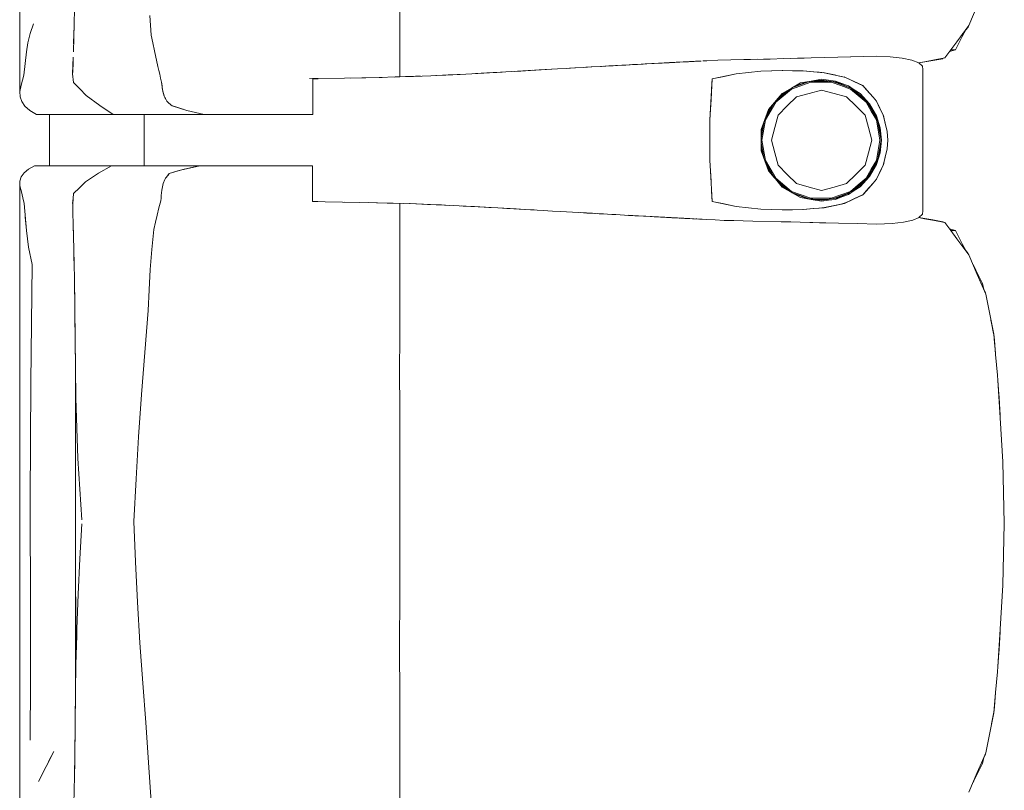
# Model space of a CAD drawing. Header units: millimetres. Extents: x -261 to 187, y -214 to 106.
# Tile 917 of 1056: x -199.671 to -198.899, y 14.721 to 15.326. Entities that reach past the tile are written whole.
import ezdxf

# ---------------------------------------------------------------- set-up
doc = ezdxf.new("R2010")
doc.units = ezdxf.units.MM
doc.header["$LTSCALE"] = 0.005
doc.header["$MEASUREMENT"] = 0
doc.layers.add('IFC-Elemento de mobília-Contorno', color=9, linetype='Continuous', lineweight=5)
doc.layers.add('IFC-Laje-Contorno', color=9, linetype='Continuous', lineweight=5)

msp = doc.modelspace()

# ---------------------------------------------------------------- linework, layer by layer
at = {"layer": 'IFC-Elemento de mobília-Contorno', "lineweight": 5}
for p, q in [((-199.67117, 15.43679), (-199.67109, 15.26916)), ((-199.37332, 15.36476), (-199.37331, 15.32285)), ((-198.92716, 15.32097), (-198.92054, 15.33635)), ((-199.62845, 15.32261), (-199.62827, 15.33352)), ((-199.56916, 15.32882), (-199.56822, 15.3135)), ((-199.66285, 15.31474), (-199.66035, 15.32223)), ((-199.62876, 15.31147), (-199.62845, 15.32261)), ((-199.37331, 15.28077), (-199.37331, 15.32285)), ((-198.93663, 15.30829), (-198.92716, 15.32097)), ((-199.66473, 15.30742), (-199.66285, 15.31474)), ((-199.62889, 15.30662), (-199.62862, 15.31497)), ((-199.62862, 15.31497), (-199.62852, 15.31998)), ((-199.56822, 15.3135), (-199.56689, 15.30734)), ((-198.93426, 15.31146), (-198.93189, 15.31463)), ((-198.93229, 15.31237), (-198.92965, 15.31755)), ((-198.9319, 15.31462), (-198.93189, 15.31463)), ((-198.9298, 15.31725), (-198.92775, 15.31981)), ((-198.92965, 15.31755), (-198.92954, 15.31778)), ((-198.92775, 15.31981), (-198.92737, 15.32067)), ((-199.66591, 15.30031), (-199.66473, 15.30742)), ((-199.62906, 15.30032), (-199.62876, 15.31147)), ((-199.56689, 15.30734), (-199.56556, 15.30117)), ((-198.94611, 15.29562), (-198.93663, 15.30829)), ((-198.94374, 15.29879), (-198.93663, 15.30829)), ((-198.93756, 15.302), (-198.93493, 15.30719)), ((-198.93663, 15.30829), (-198.93426, 15.31146)), ((-198.93493, 15.30719), (-198.93229, 15.31237)), ((-199.66693, 15.29121), (-199.66591, 15.30031)), ((-199.56556, 15.30117), (-199.56289, 15.28884)), ((-198.94374, 15.29879), (-198.94137, 15.30196)), ((-198.94234, 15.30066), (-198.93756, 15.302)), ((-198.94137, 15.30196), (-198.93756, 15.302)), ((-199.66796, 15.28211), (-199.66693, 15.29121)), ((-199.62966, 15.28433), (-199.62936, 15.29233)), ((-199.62945, 15.28958), (-199.62923, 15.29606)), ((-199.62936, 15.29233), (-199.62931, 15.29363)), ((-199.19928, 15.28984), (-199.19595, 15.29003)), ((-199.19595, 15.29003), (-199.19256, 15.29021)), ((-199.19345, 15.29017), (-199.19275, 15.2902)), ((-199.19328, 15.29018), (-199.19275, 15.2902)), ((-199.19324, 15.29018), (-199.19275, 15.2902)), ((-199.19275, 15.2902), (-199.19072, 15.29032)), ((-199.19256, 15.29021), (-199.18918, 15.2904)), ((-199.19256, 15.29021), (-199.19072, 15.29032)), ((-199.19072, 15.29032), (-199.18864, 15.29043)), ((-199.18918, 15.2904), (-199.1841, 15.29067)), ((-199.18864, 15.29043), (-199.18699, 15.29051)), ((-199.1841, 15.29067), (-199.17056, 15.29141)), ((-199.1841, 15.29067), (-199.1824, 15.29076)), ((-199.1824, 15.29076), (-199.18071, 15.29086)), ((-199.18088, 15.29085), (-199.17563, 15.29113)), ((-199.18071, 15.29086), (-199.17394, 15.29122)), ((-199.17563, 15.29113), (-199.17394, 15.29122)), ((-199.17056, 15.29141), (-199.16886, 15.2915)), ((-199.16886, 15.2915), (-199.16749, 15.29157)), ((-199.16749, 15.29157), (-199.16338, 15.29179)), ((-199.16749, 15.29157), (-199.16612, 15.29164)), ((-199.16612, 15.29164), (-199.16338, 15.29179)), ((-199.16408, 15.29175), (-199.16376, 15.29177)), ((-199.16406, 15.29176), (-199.16376, 15.29177)), ((-199.16403, 15.29176), (-199.16376, 15.29177)), ((-199.16403, 15.29176), (-199.16376, 15.29177)), ((-199.16402, 15.29176), (-199.16376, 15.29177)), ((-199.16376, 15.29177), (-199.15961, 15.29199)), ((-199.16376, 15.29177), (-199.16316, 15.2918)), ((-199.16338, 15.29179), (-199.16201, 15.29186)), ((-199.16201, 15.29186), (-199.16063, 15.29194)), ((-199.16169, 15.29188), (-199.15961, 15.29199)), ((-199.16169, 15.29188), (-199.16065, 15.29194)), ((-199.16063, 15.29194), (-199.15926, 15.29201)), ((-199.15961, 15.29199), (-199.15754, 15.2921)), ((-199.15961, 15.29199), (-199.15789, 15.29208)), ((-199.15926, 15.29201), (-199.15652, 15.29215)), ((-199.15789, 15.29208), (-199.15652, 15.29215)), ((-199.15754, 15.2921), (-199.15547, 15.29221)), ((-199.15652, 15.29215), (-199.15515, 15.29223)), ((-199.15651, 15.29216), (-199.15547, 15.29221)), ((-199.15547, 15.29221), (-199.15378, 15.2923)), ((-199.15515, 15.29223), (-199.15378, 15.2923)), ((-199.15378, 15.2923), (-199.15104, 15.29245)), ((-199.15104, 15.29245), (-199.1483, 15.29259)), ((-199.15104, 15.29245), (-199.15035, 15.29248)), ((-199.15035, 15.29248), (-199.14967, 15.29251)), ((-199.1483, 15.29259), (-199.14761, 15.29263)), ((-199.14761, 15.29263), (-199.14692, 15.29266)), ((-199.14692, 15.29266), (-199.14602, 15.29271)), ((-199.14602, 15.29271), (-199.14422, 15.2928)), ((-199.14422, 15.2928), (-199.14242, 15.2929)), ((-199.14242, 15.2929), (-199.14153, 15.29294)), ((-199.14153, 15.29294), (-199.13973, 15.29303)), ((-199.14063, 15.29298), (-199.13973, 15.29303)), ((-199.13973, 15.29303), (-199.13883, 15.29308)), ((-199.13883, 15.29308), (-199.13838, 15.2931)), ((-199.13838, 15.2931), (-199.13703, 15.29317)), ((-199.13838, 15.2931), (-199.13793, 15.29313)), ((-199.13793, 15.29313), (-199.13703, 15.29317)), ((-199.13793, 15.29313), (-199.13748, 15.29315)), ((-199.13748, 15.29315), (-199.13703, 15.29317)), ((-199.13567, 15.29324), (-199.13477, 15.29329)), ((-199.13522, 15.29326), (-199.13432, 15.29331)), ((-199.13522, 15.29326), (-199.13477, 15.29329)), ((-199.13432, 15.29331), (-199.13387, 15.29334)), ((-199.13387, 15.29334), (-199.13297, 15.29338)), ((-199.13342, 15.29336), (-199.13253, 15.2934)), ((-199.13342, 15.29336), (-199.13297, 15.29338)), ((-199.13253, 15.2934), (-199.1239, 15.29385)), ((-199.1239, 15.29385), (-199.11368, 15.29407)), ((-199.11368, 15.29407), (-199.10345, 15.2943)), ((-199.10345, 15.2943), (-199.08811, 15.29464)), ((-199.10345, 15.2943), (-199.09834, 15.29441)), ((-199.09834, 15.29441), (-199.08811, 15.29464)), ((-199.09834, 15.29441), (-199.09322, 15.29452)), ((-199.08811, 15.29464), (-199.083, 15.29475)), ((-199.083, 15.29475), (-199.07227, 15.29505)), ((-199.07227, 15.29505), (-199.05617, 15.29549)), ((-199.0669, 15.29519), (-199.05617, 15.29549)), ((-199.0669, 15.29519), (-199.06153, 15.29535)), ((-199.06153, 15.29535), (-199.0508, 15.29565)), ((-199.0508, 15.29565), (-199.04007, 15.29594)), ((-199.04007, 15.29594), (-199.02995, 15.29617)), ((-199.02995, 15.29617), (-198.99958, 15.29685)), ((-199.01982, 15.29639), (-198.99958, 15.29685)), ((-199.01982, 15.29639), (-199.0097, 15.29662)), ((-199.0097, 15.29662), (-198.99958, 15.29685)), ((-198.99958, 15.29685), (-198.98876, 15.29649)), ((-198.98876, 15.29649), (-198.97933, 15.29552)), ((-198.97933, 15.29552), (-198.97178, 15.29391)), ((-198.97178, 15.29391), (-198.96645, 15.29174)), ((-198.96645, 15.29174), (-198.96354, 15.28916)), ((-198.96644, 15.29173), (-198.96181, 15.29262)), ((-198.96636, 15.29166), (-198.96334, 15.2922)), ((-198.96334, 15.2922), (-198.94768, 15.29499)), ((-198.96334, 15.2922), (-198.95551, 15.2936)), ((-198.96181, 15.29262), (-198.95396, 15.29412)), ((-198.95551, 15.2936), (-198.94768, 15.29499)), ((-198.95396, 15.29412), (-198.94611, 15.29562)), ((-198.94768, 15.29499), (-198.94738, 15.29538)), ((-198.94768, 15.29499), (-198.94736, 15.29538)), ((-198.94768, 15.29499), (-198.94736, 15.29538)), ((-198.94768, 15.29499), (-198.94736, 15.29538)), ((-199.62967, 15.2831), (-199.62945, 15.28958)), ((-199.62967, 15.2831), (-199.6291, 15.27638)), ((-199.62966, 15.28433), (-199.62964, 15.28405)), ((-199.56289, 15.28884), (-199.56216, 15.2858)), ((-199.56216, 15.2858), (-199.56143, 15.28277)), ((-199.56143, 15.28277), (-199.56069, 15.27974)), ((-199.34891, 15.28165), (-199.33534, 15.28223)), ((-199.34494, 15.28181), (-199.32601, 15.28271)), ((-199.34494, 15.28181), (-199.3371, 15.28219)), ((-199.3371, 15.28219), (-199.32601, 15.28271)), ((-199.33534, 15.28223), (-199.32137, 15.28295)), ((-199.32137, 15.28295), (-199.30739, 15.28368)), ((-199.31387, 15.28334), (-199.30511, 15.28383)), ((-199.30739, 15.28368), (-199.28561, 15.28491)), ((-199.30511, 15.28383), (-199.29711, 15.28427)), ((-199.30013, 15.28409), (-199.29287, 15.2845)), ((-199.29711, 15.28427), (-199.29287, 15.2845)), ((-199.28561, 15.28491), (-199.27835, 15.28532)), ((-199.28561, 15.28491), (-199.28088, 15.28518)), ((-199.28315, 15.28505), (-199.25828, 15.28649)), ((-199.28088, 15.28518), (-199.27264, 15.28566)), ((-199.27835, 15.28532), (-199.27118, 15.28574)), ((-199.27264, 15.28566), (-199.26908, 15.28587)), ((-199.27118, 15.28574), (-199.24968, 15.28699)), ((-199.27118, 15.28574), (-199.26402, 15.28616)), ((-199.26402, 15.28616), (-199.24968, 15.28699)), ((-199.24968, 15.28699), (-199.2429, 15.28738)), ((-199.2429, 15.28738), (-199.23612, 15.28776)), ((-199.24013, 15.28753), (-199.23562, 15.28779)), ((-199.23951, 15.28757), (-199.23562, 15.28779)), ((-199.23612, 15.28776), (-199.22934, 15.28816)), ((-199.23562, 15.28779), (-199.23543, 15.2878)), ((-199.22934, 15.28816), (-199.22257, 15.28854)), ((-199.22934, 15.28816), (-199.2274, 15.28827)), ((-199.2274, 15.28827), (-199.22329, 15.2885)), ((-199.22329, 15.2885), (-199.21514, 15.28896)), ((-199.22257, 15.28854), (-199.21591, 15.28891)), ((-199.21591, 15.28891), (-199.19928, 15.28984)), ((-199.21591, 15.28891), (-199.20926, 15.28929)), ((-199.21514, 15.28896), (-199.20821, 15.28934)), ((-199.21514, 15.28896), (-199.21258, 15.2891)), ((-199.21514, 15.28896), (-199.21329, 15.28906)), ((-199.20926, 15.28929), (-199.19928, 15.28984)), ((-199.20926, 15.28929), (-199.2026, 15.28966)), ((-199.20926, 15.28929), (-199.20593, 15.28947)), ((-199.20593, 15.28947), (-199.19928, 15.28984)), ((-199.2026, 15.28966), (-199.19928, 15.28984)), ((-199.12829, 15.27907), (-199.10947, 15.28314)), ((-199.11888, 15.2811), (-199.10947, 15.28314)), ((-199.10947, 15.28314), (-199.09018, 15.28519)), ((-199.10947, 15.28314), (-199.09983, 15.28416)), ((-199.09983, 15.28416), (-199.09018, 15.28519)), ((-199.09018, 15.28519), (-199.07308, 15.28574)), ((-199.09018, 15.28519), (-199.08176, 15.28546)), ((-199.08176, 15.28546), (-199.07335, 15.28573)), ((-199.0734, 15.28573), (-199.06529, 15.2856)), ((-199.07335, 15.28573), (-199.07329, 15.28573)), ((-199.07308, 15.28574), (-199.05715, 15.28546)), ((-199.06529, 15.2856), (-199.05723, 15.28546)), ((-199.05723, 15.28546), (-199.04894, 15.28473)), ((-199.05715, 15.28546), (-199.04877, 15.28471)), ((-199.04894, 15.28473), (-199.04065, 15.28399)), ((-199.04877, 15.28471), (-199.04458, 15.28433)), ((-199.04458, 15.28433), (-199.04039, 15.28395)), ((-199.04119, 15.28404), (-199.04039, 15.28395)), ((-199.04065, 15.28399), (-199.02467, 15.2806)), ((-199.04039, 15.28395), (-199.03642, 15.2831)), ((-199.03642, 15.2831), (-199.03241, 15.28224)), ((-199.03245, 15.28225), (-199.02848, 15.2814)), ((-198.96354, 15.28916), (-198.96316, 15.2864)), ((-198.96318, 15.17581), (-198.96316, 15.2864)), ((-199.67004, 15.27425), (-199.669, 15.27818)), ((-199.669, 15.27818), (-199.66796, 15.28211)), ((-199.6291, 15.27638), (-199.62405, 15.27125)), ((-199.56069, 15.27974), (-199.55996, 15.2767)), ((-199.55996, 15.2767), (-199.55979, 15.27521)), ((-199.55996, 15.2767), (-199.55929, 15.27073)), ((-199.55979, 15.27521), (-199.55962, 15.27371)), ((-199.55979, 15.27521), (-199.55946, 15.27222)), ((-199.44395, 15.27936), (-199.41651, 15.27977)), ((-199.4415, 15.27916), (-199.43932, 15.27916)), ((-199.4415, 15.26436), (-199.4415, 15.27916)), ((-199.43932, 15.27916), (-199.43734, 15.27916)), ((-199.41664, 15.27976), (-199.40299, 15.28002)), ((-199.41183, 15.27985), (-199.39989, 15.28009)), ((-199.40299, 15.28002), (-199.38946, 15.28028)), ((-199.39989, 15.28009), (-199.38692, 15.28035)), ((-199.38946, 15.28028), (-199.37597, 15.28068)), ((-199.37745, 15.28063), (-199.36869, 15.28092)), ((-199.3768, 15.28065), (-199.3765, 15.28066)), ((-199.3765, 15.28066), (-199.36869, 15.28092)), ((-199.37597, 15.28068), (-199.36247, 15.28108)), ((-199.36869, 15.28092), (-199.36089, 15.28118)), ((-199.36247, 15.28108), (-199.34891, 15.28165)), ((-199.36089, 15.28118), (-199.35712, 15.2813)), ((-199.13015, 15.24709), (-199.12829, 15.27907)), ((-199.12922, 15.26308), (-199.12829, 15.27907)), ((-199.12876, 15.27107), (-199.12829, 15.27907)), ((-199.12829, 15.27907), (-199.11888, 15.2811)), ((-199.06625, 15.27194), (-199.05901, 15.27608)), ((-199.06618, 15.27117), (-199.05109, 15.27664)), ((-199.06581, 15.27217), (-199.05225, 15.27709)), ((-199.06416, 15.27313), (-199.05398, 15.2769)), ((-199.05901, 15.27608), (-199.05081, 15.27746)), ((-199.05398, 15.2769), (-199.04262, 15.27818)), ((-199.05109, 15.27664), (-199.03507, 15.27664)), ((-199.05081, 15.27746), (-199.04262, 15.27884)), ((-199.049, 15.27746), (-199.03754, 15.27746)), ((-199.04262, 15.27884), (-199.03718, 15.27816)), ((-199.04262, 15.27818), (-199.03052, 15.27646)), ((-199.03718, 15.27816), (-199.03175, 15.27747)), ((-199.03507, 15.27664), (-199.02753, 15.2739)), ((-199.03327, 15.27685), (-199.02727, 15.27467)), ((-199.03175, 15.27747), (-199.02663, 15.27556)), ((-199.03052, 15.27646), (-199.01927, 15.2717)), ((-199.02848, 15.2814), (-199.02451, 15.28055)), ((-199.02727, 15.27467), (-199.02034, 15.27215)), ((-199.02663, 15.27556), (-199.0215, 15.27365)), ((-199.02497, 15.28066), (-199.02451, 15.28055)), ((-199.02467, 15.2806), (-199.01745, 15.27726)), ((-199.02451, 15.28055), (-199.02087, 15.27884)), ((-199.02087, 15.27884), (-199.01722, 15.27713)), ((-199.01745, 15.27726), (-199.01023, 15.27391)), ((-199.01722, 15.27713), (-199.00994, 15.27371)), ((-199.67109, 15.26916), (-199.67004, 15.27425)), ((-199.67109, 15.26916), (-199.67094, 15.26506)), ((-199.62405, 15.27125), (-199.61901, 15.26612)), ((-199.55962, 15.27371), (-199.55946, 15.27222)), ((-199.55946, 15.27222), (-199.55929, 15.27073)), ((-199.55929, 15.27073), (-199.55895, 15.26947)), ((-199.55929, 15.27073), (-199.55861, 15.26821)), ((-199.55895, 15.26947), (-199.55827, 15.26696)), ((-199.55861, 15.26821), (-199.55793, 15.2657)), ((-199.55827, 15.26696), (-199.55793, 15.2657)), ((-199.12922, 15.26308), (-199.12876, 15.27107)), ((-199.08423, 15.25508), (-199.07348, 15.26781)), ((-199.07849, 15.26087), (-199.06618, 15.27117)), ((-199.07742, 15.26284), (-199.06821, 15.27054)), ((-199.07414, 15.2665), (-199.06567, 15.27227)), ((-199.07348, 15.26781), (-199.06625, 15.27194)), ((-199.06229, 15.26515), (-199.05245, 15.26778)), ((-199.05245, 15.26778), (-199.04262, 15.27042)), ((-199.04262, 15.27042), (-199.03278, 15.26778)), ((-199.03278, 15.26778), (-199.02294, 15.26515)), ((-199.02753, 15.2739), (-199.02, 15.27117)), ((-199.0215, 15.27365), (-199.01696, 15.27062)), ((-199.02, 15.27117), (-199.01384, 15.26601)), ((-199.01949, 15.2718), (-199.01332, 15.26663)), ((-199.01927, 15.2717), (-199.00962, 15.26421)), ((-199.01696, 15.27062), (-199.01241, 15.26759)), ((-199.01241, 15.26759), (-199.00497, 15.25963)), ((-199.01059, 15.27408), (-199.01016, 15.27384)), ((-199.01023, 15.27391), (-199.0049, 15.26781)), ((-199.01023, 15.27391), (-199.00757, 15.27086)), ((-199.00994, 15.27371), (-199.00735, 15.2707)), ((-199.00735, 15.2707), (-199.00217, 15.26471)), ((-199.00735, 15.2707), (-199.00476, 15.26771)), ((-199.0049, 15.26781), (-199.00224, 15.26476)), ((-199.67094, 15.26506), (-199.66957, 15.26134)), ((-199.66957, 15.26134), (-199.66708, 15.25778)), ((-199.61901, 15.26612), (-199.60846, 15.25827)), ((-199.55793, 15.2657), (-199.55744, 15.26467)), ((-199.55744, 15.26467), (-199.55695, 15.26365)), ((-199.55744, 15.26467), (-199.55646, 15.26262)), ((-199.55646, 15.26262), (-199.55597, 15.26159)), ((-199.55597, 15.26159), (-199.55486, 15.26069)), ((-199.55486, 15.26069), (-199.55265, 15.2589)), ((-199.4415, 15.25111), (-199.4415, 15.26436)), ((-199.12968, 15.25508), (-199.12922, 15.26308)), ((-199.08667, 15.24839), (-199.07993, 15.26004)), ((-199.08656, 15.24694), (-199.07849, 15.26087)), ((-199.08176, 15.25799), (-199.07414, 15.2665)), ((-199.06949, 15.25795), (-199.06229, 15.26515)), ((-199.02294, 15.26515), (-199.01574, 15.25795)), ((-199.01384, 15.26601), (-199.00767, 15.26085)), ((-199.01332, 15.26663), (-199.00822, 15.26236)), ((-199.00962, 15.26421), (-199.00223, 15.25448)), ((-199.00767, 15.26085), (-199.00365, 15.25389)), ((-199.0057, 15.25905), (-199.00295, 15.2543)), ((-199.00497, 15.25963), (-198.99958, 15.25023)), ((-199.00224, 15.26476), (-198.99958, 15.2617)), ((-199.00217, 15.26471), (-198.99958, 15.2617)), ((-198.99958, 15.2617), (-198.99822, 15.25888)), ((-198.99958, 15.2617), (-198.99827, 15.25901)), ((-198.99827, 15.25901), (-198.99697, 15.25632)), ((-199.66708, 15.25778), (-199.66325, 15.25439)), ((-199.66325, 15.25439), (-199.66059, 15.25275)), ((-199.66059, 15.25275), (-199.65793, 15.25111)), ((-199.60846, 15.25827), (-199.59796, 15.25111)), ((-199.55265, 15.2589), (-199.55155, 15.258)), ((-199.55155, 15.258), (-199.54014, 15.25448)), ((-199.55155, 15.258), (-199.54869, 15.25712)), ((-199.54869, 15.25712), (-199.54014, 15.25448)), ((-199.54584, 15.25624), (-199.54014, 15.25448)), ((-199.54584, 15.25624), (-199.54299, 15.25536)), ((-199.54014, 15.25448), (-199.53676, 15.25364)), ((-199.53676, 15.25364), (-199.52662, 15.25111)), ((-199.53676, 15.25364), (-199.53, 15.25195)), ((-199.53, 15.25195), (-199.52662, 15.25111)), ((-199.13015, 15.24709), (-199.12968, 15.25508)), ((-199.08709, 15.24724), (-199.08423, 15.25508)), ((-199.0863, 15.2494), (-199.08174, 15.25803)), ((-199.0767, 15.25075), (-199.06949, 15.25795)), ((-199.01574, 15.25795), (-199.00854, 15.25075)), ((-199.00365, 15.25389), (-198.99962, 15.24693)), ((-199.00295, 15.2543), (-199.00019, 15.24952)), ((-199.00223, 15.25448), (-198.99758, 15.24319)), ((-198.99822, 15.25888), (-198.99552, 15.25323)), ((-198.99822, 15.25888), (-198.99687, 15.25605)), ((-198.99697, 15.25632), (-198.99566, 15.25363)), ((-198.99687, 15.25605), (-198.99552, 15.25323)), ((-198.99566, 15.25363), (-198.99436, 15.25094)), ((-198.99552, 15.25323), (-198.99417, 15.25041)), ((-199.65793, 15.25111), (-199.59796, 15.25111)), ((-199.59796, 15.25111), (-199.55668, 15.25111)), ((-199.57373, 15.21104), (-199.57373, 15.25111)), ((-199.55668, 15.25111), (-199.52662, 15.25111)), ((-199.52662, 15.25111), (-199.52465, 15.25111)), ((-199.52465, 15.25111), (-199.52269, 15.25111)), ((-199.52269, 15.25111), (-199.52076, 15.25111)), ((-199.52076, 15.25111), (-199.51883, 15.25111)), ((-199.51883, 15.25111), (-199.51692, 15.25111)), ((-199.51692, 15.25111), (-199.515, 15.25111)), ((-199.515, 15.25111), (-199.51307, 15.25111)), ((-199.51307, 15.25111), (-199.51112, 15.25111)), ((-199.51112, 15.25111), (-199.50914, 15.25111)), ((-199.50914, 15.25111), (-199.50713, 15.25111)), ((-199.50713, 15.25111), (-199.50507, 15.25111)), ((-199.50507, 15.25111), (-199.50296, 15.25111)), ((-199.50296, 15.25111), (-199.50081, 15.25111)), ((-199.50081, 15.25111), (-199.49862, 15.25111)), ((-199.49862, 15.25111), (-199.49643, 15.25111)), ((-199.49643, 15.25111), (-199.49424, 15.25111)), ((-199.49424, 15.25111), (-199.49209, 15.25111)), ((-199.49209, 15.25111), (-199.48998, 15.25111)), ((-199.48998, 15.25111), (-199.48795, 15.25111)), ((-199.48795, 15.25111), (-199.48601, 15.25111)), ((-199.48601, 15.25111), (-199.48418, 15.25111)), ((-199.48418, 15.25111), (-199.48245, 15.25111)), ((-199.48245, 15.25111), (-199.48079, 15.25111)), ((-199.48079, 15.25111), (-199.47916, 15.25111)), ((-199.47916, 15.25111), (-199.47754, 15.25111)), ((-199.47754, 15.25111), (-199.47589, 15.25111)), ((-199.47589, 15.25111), (-199.47417, 15.25111)), ((-199.47417, 15.25111), (-199.47236, 15.25111)), ((-199.47236, 15.25111), (-199.47042, 15.25111)), ((-199.47042, 15.25111), (-199.46834, 15.25111)), ((-199.46834, 15.25111), (-199.46616, 15.25111)), ((-199.46616, 15.25111), (-199.46387, 15.25111)), ((-199.46387, 15.25111), (-199.46149, 15.25111)), ((-199.46149, 15.25111), (-199.45904, 15.25111)), ((-199.45904, 15.25111), (-199.45653, 15.25111)), ((-199.45653, 15.25111), (-199.45398, 15.25111)), ((-199.45398, 15.25111), (-199.45139, 15.25111)), ((-199.45139, 15.25111), (-199.44882, 15.25111)), ((-199.44882, 15.25111), (-199.44628, 15.25111)), ((-199.44628, 15.25111), (-199.44383, 15.25111)), ((-199.44383, 15.25111), (-199.4415, 15.25111)), ((-199.13015, 15.23908), (-199.13015, 15.24709)), ((-199.08995, 15.23941), (-199.08709, 15.24724)), ((-199.08986, 15.23302), (-199.08758, 15.2459)), ((-199.08986, 15.23679), (-199.08763, 15.24575)), ((-199.08936, 15.23107), (-199.08656, 15.24694)), ((-199.07933, 15.24091), (-199.0767, 15.25075)), ((-199.00854, 15.25075), (-199.0059, 15.24091)), ((-198.99962, 15.24693), (-198.99822, 15.239)), ((-198.99958, 15.25023), (-198.99664, 15.24086)), ((-198.99857, 15.24558), (-198.99743, 15.23915)), ((-198.99436, 15.25094), (-198.99277, 15.24445)), ((-198.99417, 15.25041), (-198.99268, 15.24418)), ((-198.99293, 15.2451), (-198.99268, 15.24418)), ((-198.99277, 15.24445), (-198.99198, 15.24121)), ((-198.99277, 15.24445), (-198.99119, 15.23796)), ((-198.99273, 15.24438), (-198.99225, 15.24236)), ((-198.99268, 15.24418), (-198.99119, 15.23796)), ((-199.13015, 15.23908), (-199.13015, 15.22307)), ((-199.08995, 15.23941), (-199.08995, 15.22273)), ((-199.08986, 15.22536), (-199.08986, 15.23679)), ((-199.08197, 15.23107), (-199.07933, 15.24091)), ((-199.0059, 15.24091), (-199.00327, 15.23107)), ((-198.99822, 15.239), (-198.99682, 15.23107)), ((-198.99758, 15.24319), (-198.996, 15.23107)), ((-198.99743, 15.23915), (-198.996, 15.23107)), ((-198.99664, 15.24086), (-198.99565, 15.23106)), ((-198.99225, 15.24236), (-198.99119, 15.23796)), ((-198.99198, 15.24121), (-198.99119, 15.23796)), ((-198.99119, 15.23796), (-198.99062, 15.23106)), ((-199.13015, 15.21506), (-199.13015, 15.23107)), ((-199.08986, 15.22912), (-199.08758, 15.21623)), ((-199.08936, 15.23107), (-199.08656, 15.21521)), ((-199.08197, 15.23107), (-199.07933, 15.22124)), ((-199.0059, 15.22124), (-199.00327, 15.23107)), ((-198.99822, 15.22314), (-198.99682, 15.23107)), ((-198.99758, 15.21896), (-198.996, 15.23107)), ((-198.99706, 15.2251), (-198.996, 15.23107)), ((-198.99664, 15.22127), (-198.99565, 15.23106)), ((-198.99119, 15.22419), (-198.99062, 15.23106)), ((-199.08995, 15.22273), (-199.08423, 15.20706)), ((-199.08986, 15.22536), (-199.08763, 15.21637)), ((-199.07933, 15.22124), (-199.0767, 15.2114)), ((-199.00854, 15.2114), (-199.0059, 15.22124)), ((-198.99962, 15.21521), (-198.99822, 15.22314)), ((-198.99958, 15.21192), (-198.99664, 15.22127)), ((-198.99857, 15.21656), (-198.99706, 15.2251)), ((-198.99277, 15.2177), (-198.99119, 15.22419)), ((-198.99277, 15.2177), (-198.99198, 15.22094)), ((-198.99268, 15.21796), (-198.99119, 15.22419)), ((-198.99225, 15.21979), (-198.99119, 15.22419)), ((-198.99198, 15.22094), (-198.99119, 15.22419)), ((-199.13015, 15.21506), (-199.12968, 15.20706)), ((-199.13015, 15.21506), (-199.12921, 15.1989)), ((-199.08668, 15.21377), (-199.07993, 15.20211)), ((-199.08656, 15.21521), (-199.07849, 15.20128)), ((-199.08631, 15.21275), (-199.08176, 15.20416)), ((-199.00365, 15.20826), (-198.99962, 15.21521)), ((-199.00223, 15.20766), (-198.99758, 15.21896)), ((-198.99436, 15.21121), (-198.99277, 15.2177)), ((-198.99417, 15.21174), (-198.99268, 15.21796)), ((-198.99293, 15.21705), (-198.99268, 15.21796)), ((-198.99273, 15.21778), (-198.99225, 15.21979)), ((-199.66994, 15.20234), (-199.66775, 15.20538)), ((-199.66775, 15.20538), (-199.66435, 15.20825)), ((-199.66435, 15.20825), (-199.65949, 15.21104)), ((-199.65949, 15.21104), (-199.59924, 15.21104)), ((-199.61949, 15.19843), (-199.60934, 15.2051)), ((-199.60934, 15.2051), (-199.59924, 15.21104)), ((-199.59924, 15.21104), (-199.53008, 15.21104)), ((-199.58398, 15.21104), (-199.57373, 15.21104)), ((-199.55389, 15.20486), (-199.54511, 15.2077)), ((-199.55389, 15.20486), (-199.54731, 15.20699)), ((-199.54731, 15.20699), (-199.54511, 15.2077)), ((-199.54511, 15.2077), (-199.53008, 15.21104)), ((-199.54511, 15.2077), (-199.5376, 15.20937)), ((-199.54511, 15.2077), (-199.54136, 15.20854)), ((-199.5376, 15.20937), (-199.53008, 15.21104)), ((-199.5376, 15.20937), (-199.53384, 15.2102)), ((-199.53384, 15.2102), (-199.53008, 15.21104)), ((-199.53178, 15.21104), (-199.52877, 15.21104)), ((-199.53008, 15.21104), (-199.5281, 15.21104)), ((-199.52877, 15.21104), (-199.52595, 15.21104)), ((-199.5281, 15.21104), (-199.52613, 15.21104)), ((-199.52613, 15.21104), (-199.52417, 15.21104)), ((-199.52417, 15.21104), (-199.52224, 15.21104)), ((-199.52224, 15.21104), (-199.52032, 15.21104)), ((-199.52032, 15.21104), (-199.51842, 15.21104)), ((-199.51842, 15.21104), (-199.51651, 15.21104)), ((-199.51651, 15.21104), (-199.5146, 15.21104)), ((-199.5146, 15.21104), (-199.51268, 15.21104)), ((-199.51268, 15.21104), (-199.51074, 15.21104)), ((-199.51074, 15.21104), (-199.50878, 15.21104)), ((-199.50878, 15.21104), (-199.50677, 15.21104)), ((-199.50677, 15.21104), (-199.50472, 15.21104)), ((-199.50472, 15.21104), (-199.50262, 15.21104)), ((-199.50262, 15.21104), (-199.50047, 15.21104)), ((-199.50047, 15.21104), (-199.4983, 15.21104)), ((-199.4983, 15.21104), (-199.49612, 15.21104)), ((-199.49612, 15.21104), (-199.49395, 15.21104)), ((-199.49395, 15.21104), (-199.49182, 15.21104)), ((-199.49182, 15.21104), (-199.48974, 15.21104)), ((-199.48974, 15.21104), (-199.48773, 15.21104)), ((-199.48773, 15.21104), (-199.48582, 15.21104)), ((-199.48582, 15.21104), (-199.48401, 15.21104)), ((-199.48401, 15.21104), (-199.4823, 15.21104)), ((-199.4823, 15.21104), (-199.48066, 15.21104)), ((-199.48066, 15.21104), (-199.47905, 15.21104)), ((-199.47905, 15.21104), (-199.47743, 15.21104)), ((-199.47743, 15.21104), (-199.47579, 15.21104)), ((-199.47579, 15.21104), (-199.47408, 15.21104)), ((-199.47408, 15.21104), (-199.47228, 15.21104)), ((-199.47228, 15.21104), (-199.47034, 15.21104)), ((-199.47034, 15.21104), (-199.46828, 15.21104)), ((-199.46828, 15.21104), (-199.46611, 15.21104)), ((-199.46611, 15.21104), (-199.46383, 15.21104)), ((-199.46383, 15.21104), (-199.46148, 15.21104)), ((-199.46148, 15.21104), (-199.45904, 15.21104)), ((-199.45904, 15.21104), (-199.45655, 15.21104)), ((-199.45655, 15.21104), (-199.45402, 15.21104)), ((-199.45402, 15.21104), (-199.45145, 15.21104)), ((-199.45145, 15.21104), (-199.44889, 15.21104)), ((-199.44889, 15.21104), (-199.44637, 15.21104)), ((-199.44637, 15.21104), (-199.44394, 15.21104)), ((-199.44394, 15.21104), (-199.44161, 15.21104)), ((-199.44161, 15.19778), (-199.44161, 15.21104)), ((-199.12968, 15.20706), (-199.12829, 15.18308)), ((-199.12968, 15.20706), (-199.12922, 15.19906)), ((-199.08423, 15.20706), (-199.07885, 15.20069)), ((-199.0767, 15.2114), (-199.06949, 15.2042)), ((-199.01574, 15.2042), (-199.00854, 15.2114)), ((-199.00962, 15.19794), (-199.00223, 15.20766)), ((-199.00767, 15.2013), (-199.00365, 15.20826)), ((-199.0057, 15.20309), (-199.00295, 15.20785)), ((-199.00497, 15.20252), (-198.99958, 15.21192)), ((-199.00295, 15.20785), (-199.00018, 15.21264)), ((-198.99958, 15.20044), (-198.99552, 15.20892)), ((-198.99827, 15.20313), (-198.99697, 15.20583)), ((-198.99822, 15.20327), (-198.99687, 15.20609)), ((-198.99697, 15.20583), (-198.99566, 15.20852)), ((-198.99687, 15.20609), (-198.99552, 15.20892)), ((-198.99566, 15.20852), (-198.99436, 15.21121)), ((-198.99552, 15.20892), (-198.99417, 15.21174)), ((-199.67119, 15.04558), (-199.67108, 15.19902)), ((-199.67108, 15.19902), (-199.66994, 15.20234)), ((-199.67108, 15.19902), (-199.671, 15.19532)), ((-199.6243, 15.19381), (-199.61949, 15.19843)), ((-199.55862, 15.19723), (-199.55732, 15.2003)), ((-199.55732, 15.2003), (-199.55688, 15.20132)), ((-199.55688, 15.20132), (-199.55614, 15.20221)), ((-199.55614, 15.20221), (-199.55389, 15.20486)), ((-199.55614, 15.20221), (-199.55539, 15.20309)), ((-199.55539, 15.20309), (-199.55389, 15.20486)), ((-199.55539, 15.20309), (-199.55464, 15.20398)), ((-199.55464, 15.20398), (-199.55389, 15.20486)), ((-199.44161, 15.18298), (-199.44161, 15.19778)), ((-199.12922, 15.19906), (-199.12876, 15.19107)), ((-199.08176, 15.20416), (-199.07414, 15.19565)), ((-199.07885, 15.20069), (-199.07347, 15.19432)), ((-199.07849, 15.20128), (-199.06618, 15.19097)), ((-199.07742, 15.1993), (-199.06821, 15.19161)), ((-199.06949, 15.2042), (-199.06229, 15.197)), ((-199.02294, 15.197), (-199.01574, 15.2042)), ((-199.01927, 15.19044), (-199.00962, 15.19794)), ((-199.01384, 15.19614), (-199.00767, 15.2013)), ((-199.01332, 15.19551), (-199.00822, 15.19978)), ((-199.01241, 15.19455), (-199.00497, 15.20252)), ((-199.00757, 15.19129), (-199.00224, 15.19739)), ((-199.00735, 15.19144), (-199.00217, 15.19744)), ((-199.00476, 15.19444), (-199.00217, 15.19744)), ((-199.00224, 15.19739), (-198.99958, 15.20044)), ((-199.00217, 15.19744), (-198.99958, 15.20044)), ((-198.99958, 15.20044), (-198.99822, 15.20327)), ((-198.99958, 15.20044), (-198.99827, 15.20313)), ((-199.671, 15.19532), (-199.6698, 15.19046)), ((-199.6698, 15.19046), (-199.66873, 15.18589)), ((-199.6291, 15.18918), (-199.6243, 15.19381)), ((-199.56016, 15.18771), (-199.55994, 15.18982)), ((-199.55994, 15.18982), (-199.55972, 15.19192)), ((-199.55972, 15.19192), (-199.55917, 15.19458)), ((-199.55972, 15.19192), (-199.55944, 15.19325)), ((-199.55944, 15.19325), (-199.55917, 15.19458)), ((-199.55917, 15.19458), (-199.55862, 15.19723)), ((-199.55917, 15.19458), (-199.55889, 15.1959)), ((-199.55889, 15.1959), (-199.55862, 15.19723)), ((-199.12876, 15.19107), (-199.12829, 15.18308)), ((-199.07414, 15.19565), (-199.06564, 15.18985)), ((-199.07347, 15.19432), (-199.05901, 15.18607)), ((-199.06618, 15.19097), (-199.05109, 15.1855)), ((-199.06591, 15.19), (-199.05225, 15.18505)), ((-199.06229, 15.197), (-199.05245, 15.19436)), ((-199.05245, 15.19436), (-199.04262, 15.19173)), ((-199.04262, 15.19173), (-199.03278, 15.19436)), ((-199.03278, 15.19436), (-199.02294, 15.197)), ((-199.03052, 15.18568), (-199.01927, 15.19044)), ((-199.02753, 15.18824), (-199.02, 15.19098)), ((-199.02727, 15.18748), (-199.02041, 15.18996)), ((-199.0215, 15.18849), (-199.01696, 15.19152)), ((-199.02, 15.19098), (-199.01384, 15.19614)), ((-199.01947, 15.19036), (-199.01332, 15.19551)), ((-199.01696, 15.19152), (-199.01241, 15.19455)), ((-199.01023, 15.18823), (-199.00757, 15.19129)), ((-199.00994, 15.18844), (-199.00735, 15.19144)), ((-199.00735, 15.19144), (-199.00476, 15.19444)), ((-199.66873, 15.18589), (-199.66766, 15.18132)), ((-199.62967, 15.18136), (-199.62938, 15.18527)), ((-199.62966, 15.1812), (-199.62938, 15.18519)), ((-199.62938, 15.18527), (-199.6291, 15.18918)), ((-199.62938, 15.18519), (-199.6291, 15.18918)), ((-199.56199, 15.17792), (-199.5606, 15.18351)), ((-199.5606, 15.18351), (-199.56038, 15.18562)), ((-199.56038, 15.18562), (-199.56016, 15.18771)), ((-199.44161, 15.18298), (-199.43942, 15.18298)), ((-199.44161, 15.18293), (-199.43183, 15.18278)), ((-199.43942, 15.18298), (-199.43743, 15.18298)), ((-199.43183, 15.18278), (-199.41824, 15.18259)), ((-199.41824, 15.18259), (-199.40492, 15.18234)), ((-199.41642, 15.18253), (-199.40492, 15.18234)), ((-199.40492, 15.18234), (-199.39159, 15.18209)), ((-199.39797, 15.18221), (-199.38318, 15.18182)), ((-199.39159, 15.18209), (-199.37831, 15.18171)), ((-199.12829, 15.18308), (-199.10952, 15.17902)), ((-199.12829, 15.18308), (-199.11891, 15.18105)), ((-199.06417, 15.18902), (-199.05398, 15.18524)), ((-199.05901, 15.18607), (-199.05078, 15.18469)), ((-199.05398, 15.18524), (-199.04262, 15.18397)), ((-199.05109, 15.1855), (-199.03507, 15.1855)), ((-199.05081, 15.18469), (-199.04262, 15.18331)), ((-199.049, 15.18469), (-199.03757, 15.18469)), ((-199.04262, 15.18397), (-199.03052, 15.18568)), ((-199.04262, 15.18331), (-199.03718, 15.18399)), ((-199.03718, 15.18399), (-199.03175, 15.18468)), ((-199.03507, 15.1855), (-199.02753, 15.18824)), ((-199.03325, 15.1853), (-199.02727, 15.18748)), ((-199.03175, 15.18468), (-199.02663, 15.18658)), ((-199.02663, 15.18658), (-199.0215, 15.18849)), ((-199.02467, 15.18155), (-199.01745, 15.18489)), ((-199.02451, 15.1816), (-199.02087, 15.18331)), ((-199.02095, 15.18327), (-199.01722, 15.18502)), ((-199.01745, 15.18489), (-199.01023, 15.18823)), ((-199.01722, 15.18502), (-199.00994, 15.18844)), ((-199.01059, 15.18807), (-199.01016, 15.18831)), ((-199.66766, 15.18132), (-199.66591, 15.16037)), ((-199.62966, 15.1812), (-199.62943, 15.17317)), ((-199.56338, 15.17233), (-199.56199, 15.17792)), ((-199.38318, 15.18182), (-199.37058, 15.18148)), ((-199.37831, 15.18171), (-199.36504, 15.18133)), ((-199.37331, 15.18157), (-199.37331, 15.14872)), ((-199.36556, 15.18134), (-199.34913, 15.18064)), ((-199.36504, 15.18133), (-199.35164, 15.18077)), ((-199.35164, 15.18077), (-199.33823, 15.18021)), ((-199.34913, 15.18064), (-199.34058, 15.18027)), ((-199.34058, 15.18027), (-199.33417, 15.18)), ((-199.33823, 15.18021), (-199.33134, 15.17986)), ((-199.33134, 15.17986), (-199.31756, 15.17915)), ((-199.32461, 15.17952), (-199.31756, 15.17915)), ((-199.32347, 15.17945), (-199.32336, 15.17945)), ((-199.32336, 15.17945), (-199.3147, 15.17898)), ((-199.32336, 15.17945), (-199.30604, 15.17852)), ((-199.31756, 15.17915), (-199.31067, 15.1788)), ((-199.3147, 15.17898), (-199.30604, 15.17852)), ((-199.31067, 15.1788), (-199.30353, 15.17839)), ((-199.30604, 15.17852), (-199.30165, 15.17828)), ((-199.30353, 15.17839), (-199.29639, 15.17799)), ((-199.29639, 15.17799), (-199.28211, 15.17719)), ((-199.29639, 15.17799), (-199.28925, 15.17759)), ((-199.28925, 15.17759), (-199.28211, 15.17719)), ((-199.28798, 15.17751), (-199.27971, 15.17704)), ((-199.28211, 15.17719), (-199.275, 15.17677)), ((-199.27971, 15.17704), (-199.27088, 15.17653)), ((-199.275, 15.17677), (-199.26076, 15.17594)), ((-199.275, 15.17677), (-199.26788, 15.17636)), ((-199.27088, 15.17653), (-199.26962, 15.17646)), ((-199.26076, 15.17594), (-199.25365, 15.17553)), ((-199.25365, 15.17553), (-199.24692, 15.17515)), ((-199.24692, 15.17515), (-199.23348, 15.17437)), ((-199.23348, 15.17437), (-199.22676, 15.17399)), ((-199.23173, 15.17427), (-199.2266, 15.17398)), ((-199.11891, 15.18105), (-199.10952, 15.17902)), ((-199.10952, 15.17902), (-199.09018, 15.17696)), ((-199.10952, 15.17902), (-199.09985, 15.17799)), ((-199.09985, 15.17799), (-199.09018, 15.17696)), ((-199.09018, 15.17696), (-199.07308, 15.17641)), ((-199.09018, 15.17696), (-199.07327, 15.17641)), ((-199.0734, 15.17641), (-199.06529, 15.17655)), ((-199.07335, 15.17641), (-199.07329, 15.17641)), ((-199.07308, 15.17641), (-199.05715, 15.17668)), ((-199.06529, 15.17655), (-199.05723, 15.17668)), ((-199.05723, 15.17668), (-199.04894, 15.17742)), ((-199.05715, 15.17668), (-199.04877, 15.17744)), ((-199.04894, 15.17742), (-199.04065, 15.17816)), ((-199.04877, 15.17744), (-199.04458, 15.17782)), ((-199.04458, 15.17782), (-199.04039, 15.17819)), ((-199.04096, 15.17813), (-199.0406, 15.17817)), ((-199.04065, 15.17816), (-199.02467, 15.18155)), ((-199.04039, 15.17819), (-199.03642, 15.17905)), ((-199.03642, 15.17905), (-199.03241, 15.1799)), ((-199.03245, 15.1799), (-199.02848, 15.18075)), ((-199.02848, 15.18075), (-199.02451, 15.1816)), ((-199.02497, 15.18149), (-199.02451, 15.1816)), ((-198.96347, 15.17312), (-198.96318, 15.17581)), ((-199.66678, 15.17084), (-199.66591, 15.16037)), ((-199.62944, 15.17356), (-199.62922, 15.16576)), ((-199.62931, 15.16891), (-199.6292, 15.16513)), ((-199.62931, 15.16891), (-199.6292, 15.16513)), ((-199.56616, 15.16115), (-199.56477, 15.16674)), ((-199.56477, 15.16674), (-199.56338, 15.17233)), ((-199.22737, 15.17402), (-199.2266, 15.17398)), ((-199.22676, 15.17399), (-199.22348, 15.17381)), ((-199.2266, 15.17398), (-199.22099, 15.17366)), ((-199.2266, 15.17398), (-199.22233, 15.17374)), ((-199.2266, 15.17398), (-199.22238, 15.17374)), ((-199.22348, 15.17381), (-199.22021, 15.17362)), ((-199.22348, 15.17381), (-199.22224, 15.17374)), ((-199.22021, 15.17362), (-199.21693, 15.17344)), ((-199.21844, 15.17352), (-199.21623, 15.1734)), ((-199.21693, 15.17344), (-199.21365, 15.17325)), ((-199.21693, 15.17344), (-199.21038, 15.17307)), ((-199.21365, 15.17325), (-199.21038, 15.17307)), ((-199.21038, 15.17307), (-199.2071, 15.17289)), ((-199.2071, 15.17289), (-199.20382, 15.1727)), ((-199.20382, 15.1727), (-199.20055, 15.17252)), ((-199.20055, 15.17252), (-199.1972, 15.17233)), ((-199.1972, 15.17233), (-199.1821, 15.17151)), ((-199.1943, 15.17218), (-199.19127, 15.17201)), ((-199.19384, 15.17215), (-199.19049, 15.17197)), ((-199.1932, 15.17211), (-199.19127, 15.17201)), ((-199.19127, 15.17201), (-199.18903, 15.17189)), ((-199.19049, 15.17197), (-199.18713, 15.17179)), ((-199.18903, 15.17189), (-199.1868, 15.17177)), ((-199.1868, 15.17177), (-199.18615, 15.17173)), ((-199.1821, 15.17151), (-199.18042, 15.17142)), ((-199.18042, 15.17142), (-199.17371, 15.17106)), ((-199.17706, 15.17124), (-199.17371, 15.17106)), ((-199.17706, 15.17124), (-199.17539, 15.17115)), ((-199.17539, 15.17115), (-199.17371, 15.17106)), ((-199.17371, 15.17106), (-199.17041, 15.17088)), ((-199.17041, 15.17088), (-199.16876, 15.17079)), ((-199.17041, 15.17088), (-199.15062, 15.16983)), ((-199.17041, 15.17088), (-199.15722, 15.17018)), ((-199.16876, 15.17079), (-199.16381, 15.17053)), ((-199.16876, 15.17079), (-199.16711, 15.1707)), ((-199.16711, 15.1707), (-199.16381, 15.17053)), ((-199.1641, 15.17054), (-199.15883, 15.17026)), ((-199.16381, 15.17053), (-199.16217, 15.17044)), ((-199.16217, 15.17044), (-199.15722, 15.17018)), ((-199.16122, 15.17039), (-199.15995, 15.17032)), ((-199.16051, 15.17036), (-199.15887, 15.17027)), ((-199.15995, 15.17032), (-199.15772, 15.17021)), ((-199.15984, 15.17032), (-199.15883, 15.17026)), ((-199.15887, 15.17027), (-199.15722, 15.17018)), ((-199.15785, 15.17021), (-199.1566, 15.17014)), ((-199.15722, 15.17018), (-199.15557, 15.17009)), ((-199.15722, 15.17018), (-199.15309, 15.16996)), ((-199.15722, 15.17018), (-199.15062, 15.16983)), ((-199.1566, 15.17014), (-199.15548, 15.17008)), ((-199.15557, 15.17009), (-199.15392, 15.17001)), ((-199.15427, 15.17002), (-199.15359, 15.16999)), ((-199.15309, 15.16996), (-199.15062, 15.16983)), ((-199.15309, 15.16996), (-199.15227, 15.16992)), ((-199.15227, 15.16992), (-199.15062, 15.16983)), ((-199.15062, 15.16983), (-199.14979, 15.16979)), ((-199.14979, 15.16979), (-199.14814, 15.1697)), ((-199.14814, 15.1697), (-199.14732, 15.16966)), ((-199.14732, 15.16966), (-199.14593, 15.16958)), ((-199.14593, 15.16958), (-199.14385, 15.16948)), ((-199.14385, 15.16948), (-199.14316, 15.16944)), ((-199.14385, 15.16948), (-199.14247, 15.16941)), ((-199.14385, 15.16948), (-199.1383, 15.16919)), ((-199.14108, 15.16934), (-199.139, 15.16923)), ((-199.14108, 15.16934), (-199.14038, 15.1693)), ((-199.14038, 15.1693), (-199.139, 15.16923)), ((-199.1383, 15.16919), (-199.13622, 15.16909)), ((-199.13622, 15.16909), (-199.13314, 15.16893)), ((-199.13314, 15.16893), (-199.12605, 15.16857)), ((-199.12605, 15.16857), (-199.11896, 15.16821)), ((-199.11896, 15.16821), (-199.1115, 15.16802)), ((-199.1115, 15.16802), (-199.10404, 15.16784)), ((-199.10404, 15.16784), (-199.09657, 15.16766)), ((-199.09657, 15.16766), (-199.07419, 15.16712)), ((-199.07419, 15.16712), (-199.06672, 15.16694)), ((-199.06672, 15.16694), (-199.05926, 15.16676)), ((-199.05926, 15.16676), (-199.02942, 15.16603)), ((-199.0518, 15.16658), (-199.04434, 15.16639)), ((-199.0518, 15.16658), (-199.02942, 15.16603)), ((-199.04434, 15.16639), (-199.02942, 15.16603)), ((-198.98735, 15.16575), (-198.97834, 15.16679)), ((-198.97834, 15.16679), (-198.97118, 15.16842)), ((-198.97118, 15.16842), (-198.96616, 15.17058)), ((-198.96651, 15.17043), (-198.96181, 15.16953)), ((-198.96637, 15.17049), (-198.96334, 15.16995)), ((-198.96628, 15.17048), (-198.96347, 15.17312)), ((-198.96628, 15.17048), (-198.94768, 15.16716)), ((-198.96334, 15.16995), (-198.95551, 15.16855)), ((-198.96181, 15.16953), (-198.95396, 15.16803)), ((-198.95551, 15.16855), (-198.94768, 15.16716)), ((-198.95396, 15.16803), (-198.94611, 15.16653)), ((-198.94768, 15.16716), (-198.94738, 15.16677)), ((-198.94768, 15.16716), (-198.94736, 15.16677)), ((-198.94768, 15.16716), (-198.94736, 15.16677)), ((-198.94611, 15.16653), (-198.94137, 15.16019)), ((-199.66591, 15.16037), (-199.66422, 15.14729)), ((-199.62922, 15.16576), (-199.62897, 15.15557)), ((-199.6292, 15.16513), (-199.62894, 15.15433)), ((-199.56754, 15.14541), (-199.56616, 15.16115)), ((-199.02942, 15.16603), (-199.0145, 15.16566)), ((-199.0145, 15.16566), (-198.99958, 15.1653)), ((-198.99958, 15.1653), (-198.99326, 15.16543)), ((-198.99326, 15.16543), (-198.98735, 15.16575)), ((-198.94234, 15.16149), (-198.93756, 15.16014)), ((-198.94137, 15.16019), (-198.93756, 15.16014)), ((-198.94137, 15.16019), (-198.93663, 15.15385)), ((-198.93756, 15.16014), (-198.93493, 15.15496)), ((-199.62897, 15.15557), (-199.62872, 15.14538)), ((-198.93663, 15.15385), (-198.93189, 15.14752)), ((-198.93493, 15.15496), (-198.93229, 15.14978)), ((-199.66422, 15.14729), (-199.66144, 15.13364)), ((-199.62872, 15.14538), (-199.62835, 15.12225)), ((-199.6287, 15.14412), (-199.62869, 15.14352)), ((-199.62869, 15.14352), (-199.62846, 15.12888)), ((-199.56892, 15.12966), (-199.56754, 15.14541)), ((-199.37331, 15.11259), (-199.37331, 15.14872)), ((-198.93229, 15.14978), (-198.92965, 15.1446)), ((-198.93189, 15.14752), (-198.92716, 15.14118)), ((-198.9298, 15.14489), (-198.92775, 15.14234)), ((-198.9298, 15.14489), (-198.92775, 15.14234)), ((-198.9298, 15.14489), (-198.92775, 15.14234)), ((-198.92965, 15.1446), (-198.92953, 15.14436)), ((-198.92965, 15.1446), (-198.92953, 15.14436)), ((-198.92775, 15.14234), (-198.92737, 15.14147)), ((-198.92716, 15.14118), (-198.92054, 15.1258)), ((-199.66258, 15.04113), (-199.66144, 15.13364)), ((-199.56967, 15.11362), (-199.56892, 15.12966)), ((-198.92399, 15.13383), (-198.92174, 15.12904)), ((-198.92385, 15.13349), (-198.92176, 15.12908)), ((-198.92385, 15.13349), (-198.92054, 15.1258)), ((-198.92176, 15.12907), (-198.91911, 15.12386)), ((-198.92174, 15.12904), (-198.91911, 15.12386)), ((-199.62835, 15.12225), (-199.62807, 15.1014)), ((-199.62834, 15.12136), (-199.62833, 15.12104)), ((-199.62833, 15.12104), (-199.62804, 15.09904)), ((-198.92054, 15.1258), (-198.91392, 15.1104)), ((-198.92054, 15.1258), (-198.91723, 15.1181)), ((-198.91911, 15.12386), (-198.91647, 15.11868)), ((-199.57042, 15.09758), (-199.56967, 15.11362)), ((-199.37331, 15.07678), (-199.37331, 15.11259)), ((-198.91647, 15.11868), (-198.9155, 15.11409)), ((-198.91564, 15.11477), (-198.91422, 15.11152)), ((-198.91422, 15.11152), (-198.91406, 15.11074)), ((-198.91392, 15.1104), (-198.9077, 15.07903)), ((-198.91392, 15.1104), (-198.90926, 15.08687)), ((-198.91392, 15.1104), (-198.91081, 15.09472)), ((-199.62807, 15.1014), (-199.62792, 15.09005)), ((-199.62804, 15.09904), (-199.62773, 15.0759)), ((-199.57298, 15.06459), (-199.57042, 15.09758)), ((-199.62792, 15.09005), (-199.62777, 15.07871)), ((-198.91081, 15.09472), (-198.90926, 15.08687)), ((-198.90984, 15.08983), (-198.90939, 15.0876)), ((-198.90939, 15.0876), (-198.90778, 15.07962)), ((-199.62777, 15.07871), (-199.6277, 15.07324)), ((-199.62773, 15.0759), (-199.62743, 15.05227)), ((-199.37334, 15.05014), (-199.37331, 15.07678)), ((-198.90778, 15.07962), (-198.90772, 15.07911)), ((-198.9077, 15.07903), (-198.90735, 15.07539)), ((-198.9077, 15.07903), (-198.9071, 15.07417)), ((-198.90735, 15.07539), (-198.90629, 15.06413)), ((-198.9071, 15.07417), (-198.90618, 15.06296)), ((-199.62768, 15.07156), (-199.62745, 15.05434)), ((-199.57561, 15.03178), (-199.57298, 15.06459)), ((-198.90629, 15.06413), (-198.90618, 15.06296)), ((-198.90618, 15.06296), (-198.90465, 15.0469)), ((-199.62745, 14.79322), (-199.62745, 15.05434)), ((-199.62743, 15.05227), (-199.62714, 15.02912)), ((-199.67119, 15.04558), (-199.67117, 14.83564)), ((-199.37334, 15.05014), (-199.37331, 15.02029)), ((-198.90465, 15.0469), (-198.90358, 15.03014)), ((-198.90463, 15.04656), (-198.90462, 15.04648)), ((-198.90462, 15.04648), (-198.90369, 15.03199)), ((-199.66288, 14.94875), (-199.66258, 15.04113)), ((-199.62714, 15.02912), (-199.62561, 14.98146)), ((-199.578, 14.99851), (-199.57561, 15.03178)), ((-198.90373, 15.03252), (-198.90345, 15.02901)), ((-198.90358, 15.03014), (-198.90252, 15.01339)), ((-198.90345, 15.02901), (-198.90252, 15.01339)), ((-198.90345, 15.02901), (-198.90264, 15.01558)), ((-199.37331, 14.98414), (-199.37331, 15.02029)), ((-198.90264, 15.01558), (-198.90257, 15.01435)), ((-198.90252, 15.01339), (-198.90063, 14.97885)), ((-199.57993, 14.96564), (-199.578, 14.99851)), ((-199.62561, 14.98146), (-199.62253, 14.93346)), ((-199.37332, 14.94872), (-199.37331, 14.98414)), ((-198.90063, 14.97885), (-198.89936, 14.9305)), ((-199.58173, 14.93216), (-199.57993, 14.96564)), ((-199.66288, 14.94875), (-199.66268, 14.86061)), ((-199.37332, 14.94872), (-199.37331, 14.91664)), ((-199.62401, 14.90268), (-199.62253, 14.93034)), ((-199.58173, 14.93216), (-199.58036, 14.90032)), ((-198.90063, 14.88215), (-198.89936, 14.9305)), ((-199.37331, 14.87917), (-199.37331, 14.91664)), ((-199.62548, 14.87503), (-199.62401, 14.90268)), ((-199.58036, 14.90032), (-199.57893, 14.86879)), ((-198.90252, 14.84761), (-198.90063, 14.88215)), ((-199.62631, 14.84753), (-199.62548, 14.87503)), ((-199.37335, 14.8301), (-199.37331, 14.87917)), ((-199.62714, 14.82002), (-199.62714, 14.87287)), ((-199.57893, 14.86879), (-199.57695, 14.83692)), ((-199.66268, 14.86061), (-199.66266, 14.80734)), ((-199.62714, 14.82002), (-199.62646, 14.84273)), ((-199.62646, 14.84273), (-199.62631, 14.84753)), ((-198.90358, 14.83086), (-198.90252, 14.84761)), ((-198.90345, 14.83198), (-198.90252, 14.84761)), ((-198.90345, 14.83198), (-198.90264, 14.84543)), ((-198.90264, 14.84543), (-198.90257, 14.84665)), ((-199.67117, 14.83564), (-199.67109, 14.66802)), ((-199.57695, 14.83692), (-199.57476, 14.8054)), ((-199.37335, 14.8301), (-199.37331, 14.79808)), ((-198.90465, 14.8141), (-198.90358, 14.83086)), ((-198.90462, 14.81452), (-198.90369, 14.82901)), ((-198.90373, 14.82847), (-198.90345, 14.83198)), ((-199.62739, 14.79855), (-199.62714, 14.82002)), ((-198.90618, 14.79804), (-198.90465, 14.8141)), ((-198.90463, 14.81444), (-198.90462, 14.81452)), ((-199.66308, 14.76054), (-199.66266, 14.80734)), ((-199.57476, 14.8054), (-199.57235, 14.7745)), ((-199.62766, 14.7765), (-199.62739, 14.79855)), ((-199.37332, 14.76361), (-199.37331, 14.79808)), ((-198.9077, 14.78198), (-198.90618, 14.79804)), ((-198.9071, 14.78683), (-198.90618, 14.79804)), ((-199.62765, 14.77716), (-199.62745, 14.79322)), ((-198.91236, 14.75844), (-198.9077, 14.78198)), ((-198.90939, 14.77341), (-198.90778, 14.78138)), ((-198.90778, 14.78138), (-198.90772, 14.78189)), ((-198.9077, 14.78198), (-198.9071, 14.78683)), ((-199.62778, 14.7669), (-199.62765, 14.77716)), ((-199.6277, 14.77305), (-199.62766, 14.7765)), ((-199.57235, 14.7745), (-199.57009, 14.743)), ((-198.91236, 14.75844), (-198.90926, 14.77413)), ((-198.91081, 14.76629), (-198.90926, 14.77413)), ((-199.62793, 14.75509), (-199.62778, 14.7669)), ((-198.91236, 14.75844), (-198.91081, 14.76629)), ((-199.62793, 14.75539), (-199.62782, 14.7636)), ((-199.37332, 14.76361), (-199.37331, 14.7217)), ((-198.91392, 14.7506), (-198.91236, 14.75844)), ((-199.65646, 14.72813), (-199.6445, 14.7517)), ((-199.64848, 14.74384), (-199.6445, 14.7517)), ((-199.62809, 14.74329), (-199.62793, 14.75509)), ((-199.62799, 14.75106), (-199.62793, 14.75539)), ((-198.91723, 14.7429), (-198.91392, 14.7506)), ((-198.91422, 14.74948), (-198.91406, 14.75027)), ((-199.62827, 14.73238), (-199.62809, 14.74329)), ((-199.57009, 14.743), (-199.56916, 14.72768)), ((-198.92054, 14.73521), (-198.91723, 14.7429)), ((-198.91911, 14.73714), (-198.91647, 14.74233)), ((-198.91647, 14.74233), (-198.9155, 14.74691)), ((-198.91564, 14.74623), (-198.91422, 14.74948)), ((-199.62833, 14.72883), (-199.62822, 14.73451)), ((-199.62822, 14.73451), (-199.62813, 14.74084)), ((-198.92716, 14.71982), (-198.92054, 14.73521)), ((-198.92385, 14.72752), (-198.92054, 14.73521)), ((-198.92174, 14.73196), (-198.91911, 14.73714)), ((-199.62845, 14.72147), (-199.62827, 14.73238)), ((-199.56916, 14.72768), (-199.56822, 14.71236)), ((-198.92399, 14.72717), (-198.92174, 14.73196)), ((-198.92383, 14.72754), (-198.92174, 14.73196)), ((-199.62876, 14.71032), (-199.62845, 14.72147)), ((-199.37331, 14.67962), (-199.37331, 14.7217))]:
    msp.add_line(p, q, dxfattribs=at)
at = {"layer": 'IFC-Laje-Contorno', "lineweight": 5}
msp.add_line((-199.64781, 15.21104), (-199.64781, 15.25111), dxfattribs=at)

doc.saveas('drawing.dxf')
